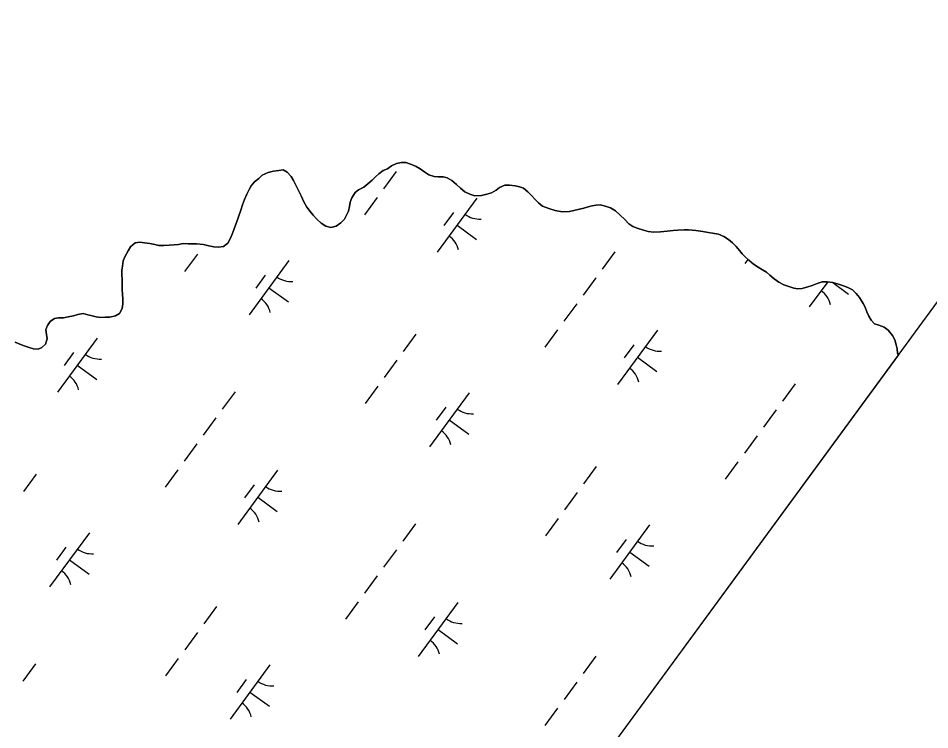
# Model space of a CAD drawing. Extents: x 3905714 to 3926767, y 183354 to 205755.
# Drawn here: x 3922725 to 3923403, y 195452 to 195982 of the extents above; entities that cross this region are included whole.
import ezdxf

# ---------------------------------------------------------------- set-up
doc = ezdxf.new("R2010")
doc.units = 0
for name, color, linetype in [('V-GRID-FRAM', 7, 'Continuous'), ('V-TOPO-SHOR', 7, 'Continuous'), ('V-WETL-SWMP', 7, 'Continuous')]:
    doc.layers.add(name, color=color, linetype=linetype)

msp = doc.modelspace()

# ---------------------------------------------------------------- linework, layer by layer
at = {"layer": 'V-GRID-FRAM'}
msp.add_lwpolyline([(3924287.85, 196971.08), (3915521.38, 185005.59), (3909313.29, 189695.82), (3918205.93, 201877.91), (3924287.85, 196971.08)], dxfattribs=at)
at = {"layer": 'V-TOPO-SHOR'}
for points in [[(3923165.53, 195840.49), (3923160.81, 195842.19), (3923157.69, 195842.8), (3923154.49, 195842.64), (3923150.52, 195841.73), (3923145.71, 195840.39), (3923142.41, 195839.56), (3923138.28, 195838.57), (3923134.98, 195837.99), (3923129.5, 195837.5), (3923124.44, 195838.53), (3923119.64, 195840.07), (3923114.92, 195841.85), (3923111.9, 195844.31), (3923109.12, 195847.11), (3923106.85, 195849.64), (3923104, 195852.52), (3923100.71, 195855.15), (3923097.85, 195856.26), (3923094.56, 195856.86), (3923090.43, 195857.46), (3923086.89, 195857.48), (3923082.83, 195855.8), (3923080.38, 195853.79), (3923076.92, 195851.69), (3923073.37, 195850.69), (3923069.4, 195849.78), (3923064.68, 195849.63), (3923060.8, 195850.65), (3923057.18, 195852.52), (3923053.81, 195855.32), (3923050.87, 195858.03), (3923047.34, 195860.99), (3923043.97, 195862.86), (3923041.02, 195863.63), (3923037.4, 195863.73), (3923034.27, 195863.82), (3923030.32, 195865.1), (3923027.29, 195867.22), (3923024.01, 195869.68), (3923020.81, 195871.38), (3923017.52, 195872.91), (3923013.31, 195874.19), (3923009.94, 195874.37), (3923006.39, 195873.62), (3923002.67, 195871.95), (3922999.63, 195869.68), (3922996.5, 195868.43), (3922993.21, 195866), (3922990.83, 195863.81), (3922988.3, 195861.2), (3922985.08, 195858.35), (3922981.95, 195856), (3922978.06, 195853.99), (3922975.44, 195851.89), (3922973.06, 195848.02), (3922971.87, 195844.9), (3922971.44, 195841.53), (3922970.5, 195838.15), (3922969.22, 195835.04), (3922967.61, 195832.26), (3922964.9, 195829.4), (3922961.35, 195826.89), (3922957.46, 195826.06), (3922953.84, 195827.08), (3922950.31, 195829.2), (3922947.11, 195832.25), (3922944.25, 195835.21), (3922942.07, 195837.92), (3922939.72, 195841.05), (3922937.37, 195845.11), (3922935.36, 195849.5), (3922933.35, 195853.56), (3922931.35, 195857.45), (3922929.67, 195860.91), (3922927.91, 195863.78), (3922924.88, 195867.08), (3922922.02, 195868.95), (3922918.73, 195868.37), (3922914.76, 195867.88), (3922910.88, 195866.88), (3922906.49, 195864.79), (3922903.86, 195862.44), (3922900.56, 195859.83), (3922898.19, 195856.98), (3922896.66, 195854.11), (3922895.05, 195850.83), (3922893.26, 195846.87), (3922891.73, 195842.74), (3922890.45, 195838.87), (3922888.83, 195833.98), (3922887.21, 195829.68), (3922885.59, 195824.88), (3922884.15, 195820.92), (3922882.61, 195817.47), (3922880.92, 195814.27), (3922877.53, 195811.75), (3922873.99, 195811.34), (3922870.36, 195811.52), (3922866.65, 195812.3), (3922862.78, 195813.24)], [(3923379.58, 195731.38), (3923378.89, 195732.43), (3923378.65, 195735.64), (3923378.06, 195738.76), (3923376.9, 195742.39), (3923375.31, 195745.68), (3923372.12, 195749.49), (3923369, 195751.86), (3923364.96, 195753.23), (3923361.93, 195754.34), (3923359.24, 195757.13), (3923357.73, 195759.92), (3923356.14, 195763.21), (3923354.8, 195766.59), (3923353.38, 195769.47), (3923350.78, 195773.78), (3923348.17, 195776.91), (3923345.48, 195779.53), (3923342.12, 195781.4), (3923338.66, 195782.59), (3923335.12, 195783.87), (3923330.83, 195785.07), (3923326.7, 195785.67), (3923322.98, 195785.43), (3923319.1, 195784.43), (3923315.55, 195782.85), (3923312.34, 195781.76), (3923307.95, 195780.68), (3923304.83, 195780.35), (3923301.79, 195780.96), (3923298.17, 195782.07), (3923294.38, 195783.43), (3923290.68, 195785.21), (3923287.14, 195787.75), (3923284.03, 195790.55), (3923281.51, 195792.67), (3923278.48, 195794.45), (3923275.2, 195796.49), (3923271.83, 195798.78), (3923268.47, 195801.57), (3923265.69, 195804.11), (3923263.51, 195806.4), (3923261.41, 195808.94), (3923258.97, 195811.73), (3923256.2, 195814.52), (3923253.17, 195817.15), (3923249.89, 195819.18), (3923245.68, 195820.89), (3923241.38, 195821.83), (3923238.09, 195822.35), (3923234.13, 195822.95), (3923228.9, 195823.81), (3923223.59, 195824.17), (3923220.21, 195824.35), (3923215.49, 195824.03), (3923212.2, 195823.62), (3923207.73, 195823.21), (3923202.58, 195822.64), (3923197.77, 195822.49), (3923193.47, 195823.1), (3923190.02, 195823.96), (3923185.38, 195825.49), (3923182.1, 195826.77), (3923179.07, 195828.8), (3923176.04, 195831.85), (3923172.76, 195835.15), (3923169.23, 195838.45), (3923165.53, 195840.49)], [(3922862.78, 195813.24), (3922857.46, 195813.93), (3922851.31, 195813.7), (3922847.51, 195813.97), (3922844.13, 195813.39), (3922840.93, 195813.15), (3922837.3, 195812.91), (3922833.33, 195812.58), (3922829.62, 195812.68), (3922826.5, 195813.2), (3922822.79, 195813.97), (3922818.83, 195814.58), (3922815.29, 195815.1), (3922811.92, 195814.52), (3922808.36, 195811.58), (3922806.67, 195808.63), (3922804.12, 195804.26), (3922803.1, 195801.22), (3922802.49, 195797.17), (3922802.06, 195794.14), (3922802.04, 195790.68), (3922802.2, 195787.39), (3922802.36, 195784.02), (3922802.34, 195779.88), (3922802.5, 195776.34), (3922802.74, 195772.71), (3922802.81, 195769.08), (3922802.21, 195765.71), (3922800.25, 195761.93), (3922797.29, 195760.25), (3922793.07, 195759.17), (3922789.87, 195759.18), (3922786.33, 195759.11), (3922782.87, 195759.62), (3922779.83, 195760.23), (3922776.63, 195761.08), (3922773.18, 195761.94), (3922769.38, 195761.19), (3922766.17, 195760.36), (3922762.12, 195759.45), (3922758.57, 195758.87), (3922754.95, 195758.88), (3922751.99, 195758.3), (3922748.69, 195756.04), (3922746.83, 195753.09), (3922745.55, 195749.98), (3922745.88, 195746.43), (3922746.46, 195743.14), (3922745.18, 195739.18), (3922742.47, 195736.74), (3922739.68, 195735.57), (3922736.22, 195735.83), (3922733.02, 195736.77), (3922729.48, 195737.89), (3922726.03, 195739.08), (3922722.66, 195740.61)]]:
    msp.add_lwpolyline(points, dxfattribs=at)
at = {"layer": 'V-WETL-SWMP'}
for p, q in [((3923002.67, 195871.95), (3923006.39, 195873.62)), ((3923006.39, 195873.62), (3923009.94, 195874.37)), ((3923009.94, 195874.37), (3923013.31, 195874.19)), ((3923011.07, 195874.31), (3923010.86, 195874.02)), ((3923013.31, 195874.19), (3923017.52, 195872.91)), ((3923017.52, 195872.91), (3923020.81, 195871.38)), ((3922906.49, 195864.79), (3922910.88, 195866.88)), ((3922910.88, 195866.88), (3922914.76, 195867.88)), ((3922914.76, 195867.88), (3922918.73, 195868.37)), ((3922918.73, 195868.37), (3922922.02, 195868.95)), ((3922922.02, 195868.95), (3922924.88, 195867.08)), ((3922924.88, 195867.08), (3922927.91, 195863.78)), ((3922990.83, 195863.81), (3922993.21, 195865.99)), ((3922993.21, 195865.99), (3922996.5, 195868.43)), ((3922996.5, 195868.43), (3922999.63, 195869.68)), ((3923006.13, 195867.57), (3922996.67, 195854.66)), ((3922999.63, 195869.68), (3923002.67, 195871.95)), ((3923020.81, 195871.38), (3923024.01, 195869.68)), ((3923024.01, 195869.68), (3923027.29, 195867.22)), ((3923027.29, 195867.22), (3923030.32, 195865.1)), ((3922898.19, 195856.97), (3922900.56, 195859.83)), ((3922900.56, 195859.83), (3922903.86, 195862.44)), ((3922903.86, 195862.44), (3922906.49, 195864.79)), ((3922927.91, 195863.78), (3922929.67, 195860.91)), ((3922929.67, 195860.91), (3922931.34, 195857.45)), ((3922985.08, 195858.35), (3922988.29, 195861.2)), ((3922988.29, 195861.2), (3922990.83, 195863.81)), ((3923030.32, 195865.1), (3923034.28, 195863.82)), ((3923034.28, 195863.82), (3923037.4, 195863.73)), ((3923037.4, 195863.73), (3923041.02, 195863.63)), ((3923041.02, 195863.63), (3923043.97, 195862.86)), ((3923043.97, 195862.86), (3923047.34, 195860.99)), ((3923047.34, 195860.99), (3923050.87, 195858.03)), ((3922895.05, 195850.83), (3922896.66, 195854.11)), ((3922896.66, 195854.11), (3922898.19, 195856.97)), ((3922931.34, 195857.45), (3922933.35, 195853.56)), ((3922933.35, 195853.56), (3922935.36, 195849.5)), ((3922973.06, 195848.02), (3922975.44, 195851.89)), ((3922975.44, 195851.89), (3922978.06, 195853.99)), ((3922978.06, 195853.99), (3922981.95, 195856)), ((3922981.95, 195856), (3922985.08, 195858.35)), ((3923050.87, 195858.03), (3923053.81, 195855.32)), ((3923053.81, 195855.32), (3923057.18, 195852.52)), ((3923057.18, 195852.52), (3923060.8, 195850.65)), ((3923076.92, 195851.69), (3923080.38, 195853.79)), ((3923080.38, 195853.79), (3923082.83, 195855.8)), ((3923082.83, 195855.8), (3923086.89, 195857.48)), ((3923086.89, 195857.48), (3923090.43, 195857.46)), ((3923090.43, 195857.46), (3923094.56, 195856.86)), ((3923094.56, 195856.86), (3923097.85, 195856.25)), ((3923097.85, 195856.25), (3923100.71, 195855.15)), ((3923100.71, 195855.15), (3923104, 195852.52)), ((3923104, 195852.52), (3923106.85, 195849.64)), ((3922891.73, 195842.74), (3922893.26, 195846.87)), ((3922893.26, 195846.87), (3922895.05, 195850.83)), ((3922935.36, 195849.5), (3922937.37, 195845.11)), ((3922937.37, 195845.11), (3922939.72, 195841.05)), ((3922971.87, 195844.9), (3922973.06, 195848.02)), ((3922991.94, 195848.21), (3922982.49, 195835.3)), ((3923066.13, 195847.88), (3923036.58, 195807.55)), ((3923060.8, 195850.65), (3923064.68, 195849.63)), ((3923064.68, 195849.63), (3923069.4, 195849.78)), ((3923069.4, 195849.78), (3923073.37, 195850.69)), ((3923073.37, 195850.69), (3923076.92, 195851.69)), ((3923106.85, 195849.64), (3923109.12, 195847.11)), ((3923109.12, 195847.11), (3923111.89, 195844.31)), ((3922888.83, 195833.98), (3922890.45, 195838.87)), ((3922890.45, 195838.87), (3922891.73, 195842.74)), ((3922939.72, 195841.05), (3922942.07, 195837.92)), ((3922970.5, 195838.16), (3922971.44, 195841.53)), ((3922971.44, 195841.53), (3922971.87, 195844.9)), ((3923111.89, 195844.31), (3923114.92, 195841.85)), ((3923114.92, 195841.85), (3923119.64, 195840.07)), ((3923119.64, 195840.07), (3923124.44, 195838.53)), ((3923124.44, 195838.53), (3923129.5, 195837.5)), ((3923134.98, 195837.99), (3923138.28, 195838.57)), ((3923138.28, 195838.57), (3923142.41, 195839.56)), ((3923142.41, 195839.56), (3923145.71, 195840.39)), ((3923145.71, 195840.39), (3923150.52, 195841.73)), ((3923150.52, 195841.73), (3923154.49, 195842.64)), ((3923154.49, 195842.64), (3923157.69, 195842.8)), ((3923157.69, 195842.8), (3923160.81, 195842.19)), ((3923160.81, 195842.19), (3923165.53, 195840.49)), ((3923165.53, 195840.49), (3923169.23, 195838.45)), ((3923169.23, 195838.45), (3923172.76, 195835.15)), ((3922887.21, 195829.68), (3922888.83, 195833.98)), ((3922942.07, 195837.92), (3922944.25, 195835.21)), ((3922944.25, 195835.21), (3922947.11, 195832.25)), ((3922947.11, 195832.25), (3922950.31, 195829.2)), ((3922964.9, 195829.4), (3922967.61, 195832.26)), ((3922967.61, 195832.26), (3922969.22, 195835.04)), ((3922969.22, 195835.04), (3922970.5, 195838.16)), ((3923048.68, 195837.11), (3923041.58, 195827.43)), ((3923129.5, 195837.5), (3923134.98, 195837.99)), ((3923172.76, 195835.15), (3923176.04, 195831.85)), ((3923176.04, 195831.85), (3923179.07, 195828.8)), ((3922884.14, 195820.92), (3922885.59, 195824.88)), ((3922885.59, 195824.88), (3922887.21, 195829.68)), ((3922950.31, 195829.2), (3922953.84, 195827.08)), ((3922953.84, 195827.08), (3922957.46, 195826.06)), ((3922957.46, 195826.06), (3922961.35, 195826.89)), ((3922961.35, 195826.89), (3922964.9, 195829.4)), ((3923051.35, 195827.71), (3923065.87, 195817.08)), ((3923179.07, 195828.8), (3923182.1, 195826.77)), ((3923182.1, 195826.77), (3923185.38, 195825.49)), ((3923185.38, 195825.49), (3923190.02, 195823.95)), ((3922882.61, 195817.47), (3922884.14, 195820.92)), ((3923190.02, 195823.95), (3923193.47, 195823.1)), ((3923193.47, 195823.1), (3923197.77, 195822.49)), ((3923197.77, 195822.49), (3923202.58, 195822.64)), ((3923202.58, 195822.64), (3923207.73, 195823.22)), ((3923207.73, 195823.22), (3923212.2, 195823.62)), ((3923212.2, 195823.62), (3923215.49, 195824.03)), ((3923215.49, 195824.03), (3923220.21, 195824.35)), ((3923220.21, 195824.35), (3923223.59, 195824.17)), ((3923223.59, 195824.17), (3923228.9, 195823.81)), ((3923228.9, 195823.81), (3923234.13, 195822.95)), ((3923234.13, 195822.95), (3923238.09, 195822.35)), ((3923238.09, 195822.35), (3923241.38, 195821.83)), ((3923241.38, 195821.83), (3923245.68, 195820.89)), ((3923245.68, 195820.89), (3923249.89, 195819.18)), ((3923249.89, 195819.18), (3923253.17, 195817.15)), ((3922806.67, 195808.63), (3922808.36, 195811.58)), ((3922808.36, 195811.58), (3922811.92, 195814.52)), ((3922811.92, 195814.52), (3922815.29, 195815.1)), ((3922815.29, 195815.1), (3922818.83, 195814.58)), ((3922818.83, 195814.58), (3922822.79, 195813.97)), ((3922822.79, 195813.97), (3922826.5, 195813.2)), ((3922826.5, 195813.2), (3922829.62, 195812.68)), ((3922829.62, 195812.68), (3922833.33, 195812.58)), ((3922833.33, 195812.58), (3922837.3, 195812.91)), ((3922837.3, 195812.91), (3922840.93, 195813.15)), ((3922840.93, 195813.15), (3922844.13, 195813.39)), ((3922844.13, 195813.39), (3922847.51, 195813.97)), ((3922847.51, 195813.97), (3922851.31, 195813.7)), ((3922851.31, 195813.7), (3922857.46, 195813.93)), ((3922857.46, 195813.93), (3922862.77, 195813.24)), ((3922862.77, 195813.24), (3922866.65, 195812.3)), ((3922863.24, 195813.12), (3922862.89, 195812.65)), ((3922866.65, 195812.3), (3922870.36, 195811.52)), ((3922870.36, 195811.52), (3922873.99, 195811.34)), ((3922873.99, 195811.34), (3922877.53, 195811.75)), ((3922877.53, 195811.75), (3922880.92, 195814.27)), ((3922880.92, 195814.27), (3922882.61, 195817.47)), ((3923253.17, 195817.15), (3923256.2, 195814.52)), ((3923256.2, 195814.52), (3923258.97, 195811.73)), ((3923258.97, 195811.73), (3923261.41, 195808.94)), ((3922804.12, 195804.26), (3922806.67, 195808.63)), ((3922858.17, 195806.2), (3922848.71, 195793.29)), ((3923168.68, 195807.98), (3923159.22, 195795.08)), ((3923261.41, 195808.94), (3923263.51, 195806.4)), ((3923263.51, 195806.4), (3923265.69, 195804.11)), ((3922802.49, 195797.17), (3922803.1, 195801.22)), ((3922803.1, 195801.22), (3922804.12, 195804.26)), ((3922926.17, 195801.37), (3922896.62, 195761.03)), ((3923267.7, 195802.28), (3923265.38, 195799.12)), ((3923265.69, 195804.11), (3923268.47, 195801.57)), ((3923268.47, 195801.57), (3923271.83, 195798.78)), ((3923271.83, 195798.78), (3923275.2, 195796.49)), ((3922802.04, 195790.68), (3922802.06, 195794.14)), ((3922802.06, 195794.14), (3922802.49, 195797.17)), ((3923275.2, 195796.49), (3923278.48, 195794.45)), ((3923278.48, 195794.45), (3923281.51, 195792.67)), ((3923281.51, 195792.67), (3923284.03, 195790.55)), ((3922802.2, 195787.39), (3922802.04, 195790.68)), ((3922802.36, 195784.02), (3922802.2, 195787.39)), ((3922802.34, 195779.88), (3922802.36, 195784.02)), ((3922908.72, 195790.6), (3922901.63, 195780.92)), ((3923154.49, 195788.62), (3923145.04, 195775.72)), ((3923284.03, 195790.55), (3923287.14, 195787.75)), ((3923287.14, 195787.75), (3923290.68, 195785.21)), ((3923290.68, 195785.21), (3923294.38, 195783.43)), ((3923327.04, 195785.62), (3923313.3, 195766.86)), ((3923315.55, 195782.85), (3923319.1, 195784.43)), ((3923319.1, 195784.43), (3923322.98, 195785.43)), ((3923322.98, 195785.43), (3923326.7, 195785.67)), ((3923326.7, 195785.67), (3923330.83, 195785.07)), ((3923330.72, 195785.08), (3923342.59, 195776.39)), ((3923330.83, 195785.07), (3923335.12, 195783.87)), ((3922802.5, 195776.34), (3922802.34, 195779.88)), ((3922911.4, 195781.2), (3922925.92, 195770.56)), ((3923294.38, 195783.43), (3923298.17, 195782.06)), ((3923298.17, 195782.06), (3923301.79, 195780.95)), ((3923301.79, 195780.95), (3923304.83, 195780.35)), ((3923304.83, 195780.35), (3923307.95, 195780.68)), ((3923307.95, 195780.68), (3923312.34, 195781.76)), ((3923312.34, 195781.76), (3923315.55, 195782.85)), ((3923335.12, 195783.87), (3923338.66, 195782.59)), ((3923338.66, 195782.59), (3923342.12, 195781.4)), ((3923342.12, 195781.4), (3923345.48, 195779.53)), ((3923345.48, 195779.53), (3923348.17, 195776.91)), ((3922802.74, 195772.71), (3922802.5, 195776.34)), ((3922802.81, 195769.08), (3922802.74, 195772.71)), ((3923348.17, 195776.91), (3923350.78, 195773.78)), ((3923350.78, 195773.78), (3923353.38, 195769.47)), ((3922800.25, 195761.92), (3922802.21, 195765.71)), ((3922802.21, 195765.71), (3922802.81, 195769.08)), ((3923140.31, 195769.26), (3923130.85, 195756.36)), ((3923353.38, 195769.47), (3923354.8, 195766.59)), ((3923354.8, 195766.59), (3923356.14, 195763.21)), ((3922748.69, 195756.04), (3922751.99, 195758.3)), ((3922751.99, 195758.3), (3922754.95, 195758.88)), ((3922754.95, 195758.88), (3922758.57, 195758.87)), ((3922758.57, 195758.87), (3922762.12, 195759.45)), ((3922762.12, 195759.45), (3922766.17, 195760.36)), ((3922766.17, 195760.36), (3922769.38, 195761.19)), ((3922769.38, 195761.19), (3922773.18, 195761.94)), ((3922773.18, 195761.94), (3922776.63, 195761.08)), ((3922776.63, 195761.08), (3922779.83, 195760.23)), ((3922779.83, 195760.23), (3922782.87, 195759.62)), ((3922782.87, 195759.62), (3922786.33, 195759.11)), ((3922786.33, 195759.11), (3922789.87, 195759.18)), ((3922789.87, 195759.18), (3922793.08, 195759.17)), ((3922793.08, 195759.17), (3922797.3, 195760.25)), ((3922797.3, 195760.25), (3922800.25, 195761.92)), ((3923356.14, 195763.21), (3923357.73, 195759.92)), ((3923357.73, 195759.92), (3923359.24, 195757.13)), ((3923359.24, 195757.13), (3923361.93, 195754.34)), ((3922745.55, 195749.97), (3922746.83, 195753.09)), ((3922746.83, 195753.09), (3922748.69, 195756.04)), ((3923361.93, 195754.34), (3923364.96, 195753.23)), ((3923364.96, 195753.23), (3923369, 195751.86)), ((3923369, 195751.86), (3923372.12, 195749.49)), ((3922745.88, 195746.43), (3922745.55, 195749.97)), ((3922746.46, 195743.14), (3922745.88, 195746.43)), ((3922783.63, 195743.75), (3922754.08, 195703.42)), ((3923020.71, 195746.61), (3923011.26, 195733.7)), ((3923126.12, 195749.9), (3923116.67, 195737)), ((3923200.31, 195749.57), (3923170.76, 195709.24)), ((3923372.12, 195749.49), (3923375.31, 195745.68)), ((3923375.31, 195745.68), (3923376.9, 195742.39)), ((3922722.66, 195740.61), (3922726.03, 195739.08)), ((3922726.03, 195739.08), (3922729.48, 195737.89)), ((3922729.48, 195737.89), (3922733.02, 195736.78)), ((3922733.02, 195736.78), (3922736.22, 195735.84)), ((3922739.68, 195735.57), (3922742.47, 195736.74)), ((3922742.47, 195736.74), (3922745.18, 195739.18)), ((3922745.18, 195739.18), (3922746.46, 195743.14)), ((3923182.85, 195738.81), (3923175.76, 195729.13)), ((3923376.9, 195742.39), (3923378.07, 195738.76)), ((3923378.07, 195738.76), (3923378.65, 195735.63)), ((3922736.22, 195735.84), (3922739.68, 195735.57)), ((3922766.18, 195732.98), (3922759.09, 195723.3)), ((3923379.58, 195731.38), (3922770.68, 194900.28)), ((3923378.65, 195735.63), (3923378.89, 195732.43)), ((3923378.89, 195732.43), (3923379.58, 195731.38)), ((3922768.86, 195723.58), (3922783.38, 195712.94)), ((3923006.53, 195727.25), (3922997.07, 195714.34)), ((3923185.53, 195729.41), (3923200.05, 195718.77)), ((3923302.86, 195709.68), (3923293.4, 195696.77)), ((3922886.18, 195703.85), (3922876.73, 195690.95)), ((3922992.34, 195707.89), (3922982.89, 195694.98)), ((3923060.35, 195703.06), (3923030.8, 195662.73)), ((3923042.9, 195692.29), (3923035.81, 195682.61)), ((3923288.67, 195690.32), (3923279.22, 195677.41)), ((3922872, 195684.49), (3922862.54, 195671.59)), ((3923045.58, 195682.89), (3923060.1, 195672.25)), ((3923274.49, 195670.96), (3923265.03, 195658.05)), ((3922857.81, 195665.13), (3922848.36, 195652.23)), ((3923260.3, 195651.6), (3923250.85, 195638.69)), ((3922738.22, 195642.48), (3922728.76, 195629.57)), ((3922843.63, 195645.77), (3922834.17, 195632.87)), ((3922917.81, 195645.44), (3922888.26, 195605.11)), ((3923154.89, 195648.31), (3923145.44, 195635.4)), ((3922900.36, 195634.68), (3922893.27, 195625)), ((3923140.71, 195628.95), (3923131.25, 195616.04)), ((3922903.04, 195625.28), (3922917.56, 195614.64)), ((3923126.52, 195609.58), (3923117.07, 195596.68)), ((3923020.36, 195605.55), (3923010.91, 195592.64)), ((3923194.53, 195604.75), (3923164.98, 195564.42)), ((3922777.86, 195598.93), (3922748.31, 195558.59)), ((3922760.41, 195588.16), (3922753.31, 195578.48)), ((3923177.08, 195593.99), (3923169.99, 195584.31)), ((3923006.18, 195586.19), (3922996.72, 195573.28)), ((3923179.76, 195584.59), (3923194.28, 195573.95)), ((3922763.08, 195578.76), (3922777.6, 195568.12)), ((3922991.99, 195566.83), (3922982.54, 195553.92)), ((3922977.81, 195547.47), (3922968.35, 195534.56)), ((3923051.99, 195547.14), (3923022.44, 195506.8)), ((3922872.4, 195544.17), (3922862.94, 195531.27)), ((3923034.54, 195536.37), (3923027.45, 195526.69)), ((3923037.22, 195526.97), (3923051.74, 195516.33)), ((3922858.21, 195524.81), (3922848.76, 195511.91)), ((3923154.54, 195507.24), (3923145.09, 195494.33)), ((3922737.87, 195501.42), (3922728.41, 195488.51)), ((3922844.03, 195505.45), (3922834.57, 195492.55)), ((3922912.04, 195500.62), (3922882.49, 195460.29)), ((3922894.59, 195489.86), (3922887.49, 195480.18)), ((3923140.36, 195487.88), (3923130.9, 195474.97)), ((3922897.26, 195480.46), (3922911.78, 195469.82)), ((3923126.17, 195468.52), (3923116.72, 195455.61))]:
    msp.add_line(p, q, dxfattribs=at)
for centre, start, end in [((3923067.87, 195849.85), 232.99998, 274.54364), ((3923035.22, 195805.29), 12.99998, 54.54364), ((3922927.91, 195803.34), 232.99998, 274.54364), ((3923311.94, 195764.6), 12.99998, 54.54364), ((3922895.27, 195758.78), 12.99998, 54.54364), ((3923202.05, 195751.55), 232.99998, 274.54364), ((3922785.38, 195745.72), 232.99998, 274.54364), ((3923169.4, 195706.99), 12.99998, 54.54364), ((3922752.73, 195701.16), 12.99998, 54.54364), ((3923062.09, 195705.03), 232.99998, 274.54364), ((3923029.45, 195660.47), 12.99998, 54.54364), ((3922919.55, 195647.42), 232.99998, 274.54364), ((3922886.91, 195602.86), 12.99998, 54.54364), ((3923196.27, 195606.73), 232.99998, 274.54364), ((3922779.6, 195600.9), 232.99998, 274.54364), ((3923163.62, 195562.17), 12.99998, 54.54364), ((3922746.95, 195556.34), 12.99998, 54.54364), ((3923053.73, 195549.11), 232.99998, 274.54364), ((3923021.09, 195504.55), 12.99998, 54.54364), ((3922913.78, 195502.6), 232.99998, 274.54364), ((3922881.13, 195458.03), 12.99998, 54.54364)]:
    msp.add_arc(centre, 17.62, start, end, dxfattribs=at)

doc.saveas('drawing.dxf')
